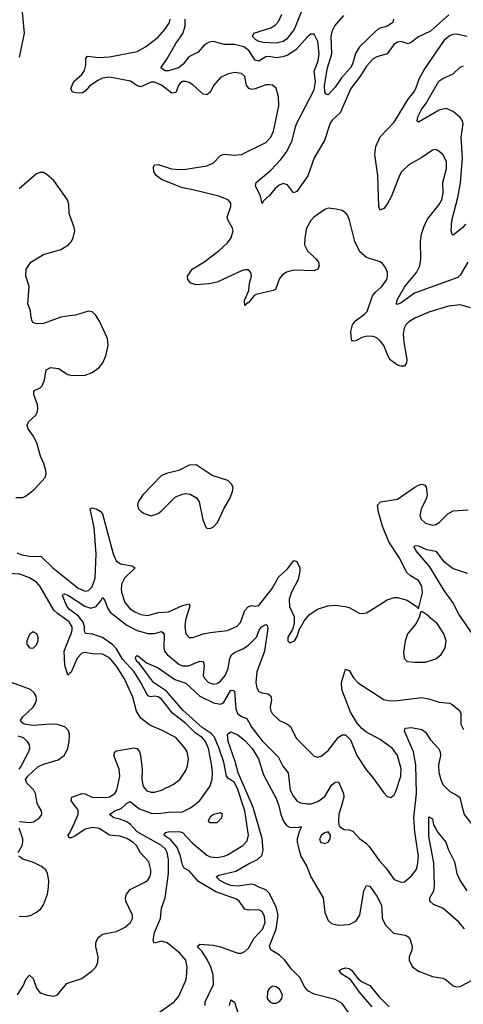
# Model space of a CAD drawing. Header units: inches. Extents: x 1550315 to 1685896, y 510706 to 640504.
# Tile 425 of 452: x 1679713 to 1682268, y 588856 to 594527. Entities that reach past the tile are written whole.
import ezdxf

# ---------------------------------------------------------------- set-up
doc = ezdxf.new("R2010")
doc.units = ezdxf.units.IN
doc.header["$MEASUREMENT"] = 0
for name, color, linetype in [('B6578', 7, 'Continuous'), ('B6579', 7, 'Continuous'), ('B6588', 7, 'Continuous'), ('B6589', 7, 'Continuous')]:
    doc.layers.add(name, color=color, linetype=linetype)

msp = doc.modelspace()

# ---------------------------------------------------------------- linework, layer by layer
at = {"layer": 'B6578', "color": 5}
for points, elevation in [([(1679711.4, 589908.6), (1679770, 589902.8), (1679793.1, 589906.9), (1679827.7, 589930), (1679839.8, 589950), (1679837.8, 589970), (1679820.2, 590000)], 420), ([(1679704.5, 589730), (1679726.5, 589770), (1679731.4, 589790), (1679730.6, 589810), (1679708.7, 589870)], 420), ([(1680000, 589815.7), (1679996.2, 589816.2), (1679992.8, 589830), (1680000, 589842.7)], 380), ([(1679710, 589363.5), (1679750, 589361.8), (1679779.6, 589370), (1679810, 589386), (1679833.6, 589406.4), (1679850.4, 589429.6), (1679873, 589490), (1679879.4, 589530), (1679879.8, 589570), (1679872.5, 589610), (1679863.1, 589630), (1679838.9, 589650), (1679792.3, 589672.3), (1679731.5, 589691.5), (1679706.8, 589710)], 420), ([(1679699.3, 588910), (1679734.2, 588965.8), (1679750, 589002.4), (1679770, 589024.2), (1679790, 589004.4), (1679809.6, 588949.6), (1679830, 588922.6), (1679871.1, 588908.9), (1679910, 588902.6), (1679930, 588910.4), (1679984.1, 588975.9), (1680000, 588981.2)], 380)]:
    msp.add_lwpolyline(points, dxfattribs=dict(at, elevation=elevation))
at = {"layer": 'B6579', "color": 5}
for points, elevation in [([(1679712, 594310), (1679740.8, 594450), (1679729.8, 594570)], 420), ([(1680000, 593403.9), (1679997.7, 593410), (1679996, 593464), (1679987.4, 593490), (1679910, 593599.7), (1679870, 593636), (1679850, 593646), (1679830, 593647.4), (1679810, 593639.3), (1679710, 593552.2)], 420), ([(1680000, 592820.7), (1679950, 592814), (1679850, 592777.5), (1679810, 592774.2), (1679790, 592782.6), (1679784.2, 592790), (1679778, 592810), (1679775.4, 592850), (1679760.5, 592890), (1679766.5, 592990), (1679747.8, 593050), (1679750, 593090.7), (1679776.2, 593130), (1679850, 593175.3), (1679950, 593202.6), (1679993.6, 593230), (1680000, 593237.2)], 420), ([(1679690, 591774.6), (1679730, 591775.8), (1679750, 591784.9), (1679797.9, 591822.1), (1679859.7, 591890), (1679865.1, 591910), (1679863.7, 591930), (1679852.6, 591970), (1679833.4, 592013.4), (1679810.5, 592090), (1679789.9, 592130), (1679761.5, 592170), (1679755, 592190), (1679763.1, 592210), (1679805.2, 592250), (1679814.6, 592270), (1679818.1, 592290), (1679815.2, 592310), (1679794, 592366), (1679794, 592390), (1679830, 592406.7), (1679841.7, 592418.3), (1679855.7, 592450), (1679865.1, 592510), (1679890, 592524), (1679936.9, 592516.9), (1679990, 592483.8), (1680000, 592480.9)], 420), ([(1679697, 591457), (1679725.2, 591445.2), (1679770, 591437.2), (1679835.9, 591435.9), (1679903.7, 591370), (1680000, 591293)], 380), ([(1680000, 591055), (1679998.1, 591058.1), (1679930, 591106.3), (1679910, 591126.6), (1679830, 591262.9), (1679810, 591287.8), (1679770, 591313.2), (1679713.2, 591333.2), (1679590, 591340.6)], 380), ([(1680000, 591130.6), (1679983.7, 591150), (1679958.4, 591210), (1679962.6, 591217.4), (1679970, 591220.4), (1679990, 591213.2), (1680000, 591206.6)], 360), ([(1680000, 590760.7), (1679990, 590751.8), (1679972.5, 590810), (1679969.3, 590889.3), (1680000, 590967.8)], 380), ([(1680000, 590411.1), (1679993.5, 590433.5), (1679973.5, 590453.5), (1679928.4, 590468.4), (1679889.9, 590469.9), (1679790, 590461.8), (1679738, 590470), (1679722, 590482), (1679718, 590490), (1679728, 590510), (1679790, 590567.3), (1679804.1, 590590), (1679808.9, 590610), (1679806.9, 590630), (1679796.2, 590650), (1679774, 590670), (1679666, 590710)], 420), ([(1679702.8, 590402.8), (1679732, 590392), (1679755.9, 590370), (1679766.8, 590350), (1679768.4, 590330), (1679763.4, 590310), (1679721.9, 590230), (1679708.4, 590210)], 440), ([(1679820.2, 590000), (1679812.7, 590012.7), (1679804.3, 590070), (1679794.9, 590090), (1679754.5, 590130), (1679745.6, 590150), (1679759.2, 590170), (1679817.1, 590222.9), (1679850, 590238.5), (1679935.2, 590264.8), (1679969.8, 590290), (1679989.8, 590330), (1679998.2, 590370), (1680000, 590404.2)], 420)]:
    msp.add_lwpolyline(points, dxfattribs=dict(at, elevation=elevation))
at = {"layer": 'B6579', "color": 5, "elevation": 420}
msp.add_lwpolyline([(1679790, 591001.6), (1679770, 590985.1), (1679754.3, 590950), (1679754.6, 590930), (1679768.7, 590910), (1679790, 590907.6), (1679810, 590926.7), (1679819.3, 590950), (1679819.2, 590970), (1679811, 590990)], close=True, dxfattribs=at)
at = {"layer": 'B6588', "color": 5}
for points, elevation in [([(1680000, 589842.7), (1680013.5, 589866.5), (1680049.2, 589950), (1680049.1, 589970), (1680043.2, 589983.2), (1680030.7, 590000)], 380), ([(1680510, 588804.6), (1680602.4, 588870), (1680630, 588902.4), (1680668.5, 588990), (1680673.3, 589010), (1680677.7, 589070), (1680669.8, 589110), (1680635.9, 589150), (1680561.7, 589210), (1680530, 589220.3), (1680490, 589208), (1680481.5, 589221.5), (1680489.9, 589270), (1680523.2, 589350), (1680528.7, 589410), (1680550.4, 589469.6), (1680569.5, 589610), (1680569.1, 589690), (1680562, 589730), (1680552.8, 589750), (1680530.4, 589770), (1680390, 589849), (1680350.9, 589890.9), (1680330, 589906.8), (1680290, 589922.7), (1680254.3, 589930), (1680231, 589950), (1680261.3, 589970), (1680296.6, 589983.4), (1680314.8, 590000)], 360), ([(1680380.5, 590000), (1680402.6, 589982.6), (1680470, 589957.3), (1680510, 589954.7), (1680570, 589962.5), (1680650, 589965), (1680693.7, 589986.3), (1680712, 590000)], 360), ([(1680780.7, 588850), (1680781.7, 588870), (1680828.7, 588970), (1680826.9, 589026.9), (1680814.5, 589070), (1680793.5, 589113.5), (1680761.3, 589161.3), (1680735.6, 589190), (1680750, 589203.1), (1680830, 589195.9), (1680870, 589186.7), (1680970, 589151.4), (1680990, 589151.6), (1681010, 589160.3), (1681030, 589178.7), (1681063.5, 589236.5), (1681114.3, 589290), (1681127.4, 589330), (1681122.7, 589362.7), (1681109.7, 589390), (1681090, 589401), (1681030, 589397.5), (1681010, 589403.8), (1680977.8, 589450), (1680961.7, 589461.7), (1680843.3, 589503.3), (1680743.3, 589563.3), (1680690, 589625), (1680660.7, 589640.7), (1680650, 589658.7), (1680639.5, 589710), (1680619.3, 589759.3), (1680583.3, 589803.3), (1680543.5, 589830), (1680553.7, 589846.3), (1680568.7, 589850), (1680630, 589851.7), (1680650, 589846.1), (1680706, 589786), (1680790, 589714.5), (1680810, 589704.6), (1680850, 589701), (1680890, 589708.9), (1680910, 589717.6), (1680998.3, 589770), (1681022.7, 589797.3), (1681031.6, 589830), (1681009.6, 589970), (1681000, 590000)], 340), ([(1681619.8, 588790), (1681570, 588861.6), (1681530, 588883.7), (1681410, 588914.1), (1681373, 588933), (1681355.2, 588955.2), (1681326.6, 589010), (1681279, 589059), (1681239.9, 589110), (1681210, 589138.3), (1681159.4, 589170), (1681152.8, 589192.8), (1681190.6, 589289.4), (1681201.2, 589370), (1681190, 589418.3), (1681150, 589495.7), (1681130, 589515.4), (1681090, 589529.9), (1681065.1, 589545.1), (1681048.4, 589548.4), (1680970, 589537.3), (1680930, 589540.9), (1680901.8, 589550), (1680866.6, 589570), (1680844.7, 589590), (1680860.8, 589599.2), (1680957.7, 589622.3), (1681030, 589665.4), (1681083.5, 589690), (1681107.4, 589712.6), (1681115.8, 589744.2), (1681110.2, 589810.2), (1681057.9, 589990), (1681053.6, 590000)], 320), ([(1681205.5, 590000), (1681216.4, 589950), (1681232.6, 589910), (1681250, 589886.7), (1681270, 589875.1), (1681323.7, 589876.3), (1681330, 589880.4), (1681335.1, 589875.1), (1681324.2, 589855.8), (1681311.7, 589810), (1681311.3, 589790), (1681320.3, 589750), (1681333.3, 589710), (1681366.9, 589650), (1681390.5, 589590), (1681461.8, 589470), (1681470, 589384.9), (1681490, 589338.5), (1681510, 589321.6), (1681550, 589311.3), (1681610, 589316.5), (1681650, 589335.8), (1681672.3, 589370), (1681694.6, 589510), (1681710, 589539.5), (1681730, 589535.6), (1681770, 589479), (1681794.3, 589430), (1681799.8, 589410), (1681801.8, 589350), (1681821.6, 589310), (1681866.7, 589266.7), (1681933.8, 589253.8), (1681950, 589245.3), (1681961.7, 589230), (1681974.7, 589190), (1681971.6, 589168.4), (1681956.5, 589130), (1681957.2, 589110), (1681973.6, 589073.6), (1682010, 589046.7), (1682090, 589016.5), (1682150, 589007.4), (1682170, 588997), (1682210, 588963.2), (1682230, 588956.9), (1682250, 588958.6), (1682322.4, 588997.6)], 320), ([(1681565.9, 590000), (1681551.7, 589951.7), (1681548.5, 589908.5), (1681550.5, 589890.5), (1681558, 589878), (1681582, 589862), (1681610, 589860.5), (1681632.7, 589852.7), (1681671.1, 589811.1), (1681710, 589782.6), (1681725.6, 589765.6), (1681783.9, 589684), (1681822.8, 589642.8), (1681870, 589575.8), (1681910, 589560.4), (1681930, 589561.6), (1681970, 589595.8), (1681996.1, 589630), (1682005.3, 589654.7), (1682011.1, 589708.9), (1681988.5, 589850), (1681983.9, 589930), (1681991.3, 590000)], 340), ([(1682260.1, 590000), (1682273.1, 589950), (1682316, 589896), (1682350, 589843.1), (1682370, 589828.9), (1682433.6, 589813.6), (1682484, 589770), (1682491.3, 589750), (1682484.5, 589715.5), (1682446, 589670), (1682450, 589662), (1682470, 589664), (1682508.7, 589690), (1682516, 589724), (1682540.5, 589779.5), (1682544.9, 589815.1), (1682542, 589930), (1682554.4, 590000)], 340), ([(1682274.7, 589290), (1682242.9, 589330), (1682150, 589409.1), (1682096.4, 589430), (1682075, 589450), (1682075.8, 589470), (1682099.5, 589510), (1682102.5, 589537.5), (1682099.1, 589670), (1682070, 589822), (1682070, 589936), (1682090, 589924.7), (1682097.6, 589890), (1682107.6, 589870), (1682123.6, 589843.6), (1682168.5, 589790), (1682180.9, 589750), (1682217.4, 589677.4), (1682232, 589610), (1682250, 589566.7), (1682287.9, 589510)], 320), ([(1680000, 588981.2), (1680070, 589004.4), (1680131.5, 589050), (1680151.2, 589070), (1680162.9, 589097.1), (1680163.9, 589130), (1680151, 589190), (1680151.1, 589210), (1680159.7, 589230), (1680170, 589244.4), (1680190, 589259.5), (1680270, 589276.1), (1680320.2, 589299.8), (1680352, 589328), (1680362.7, 589350), (1680363.1, 589370), (1680324.5, 589450), (1680322.4, 589470), (1680327.6, 589490), (1680350, 589517.3), (1680438.1, 589561.9), (1680450, 589570.2), (1680463.2, 589590), (1680469.1, 589610), (1680468.5, 589630), (1680456.2, 589676.2), (1680409, 589729), (1680384.7, 589770), (1680364.2, 589790), (1680330, 589810.4), (1680290, 589824.3), (1680230, 589830.6), (1680170, 589869.1), (1680134.6, 589874.6), (1680090, 589864.3), (1680030, 589823.6), (1680010, 589814.4), (1680000, 589815.7)], 380), ([(1681742.4, 588842.4), (1681670, 588926.4), (1681619.4, 588999.4), (1681567.8, 589030), (1681554, 589050), (1681570, 589061.1), (1681590, 589066.7), (1681610, 589062.3), (1681625.8, 589050), (1681662.9, 589002.9), (1681685.3, 588985.3), (1681730, 588963.8), (1681781, 588901), (1681841.7, 588841.7)], 280), ([(1680920.8, 588850), (1680930, 588882), (1680950, 588868), (1680975, 588790)], 320)]:
    msp.add_lwpolyline(points, dxfattribs=dict(at, elevation=elevation))
for points, elevation in [([(1680870, 589959), (1680832, 589950), (1680810, 589936), (1680798, 589910), (1680810, 589902.8), (1680850, 589904), (1680877.2, 589930), (1680882, 589950)], 360), ([(1681490, 589849), (1681470, 589843.7), (1681450.8, 589830), (1681440.4, 589810), (1681445.5, 589790), (1681470, 589783.1), (1681489, 589790), (1681500.9, 589810), (1681502.7, 589830)], 340), ([(1681170, 588960.9), (1681150, 588945.2), (1681140.5, 588930), (1681139.3, 588890), (1681153.4, 588870), (1681170, 588862.3), (1681190, 588863.2), (1681210, 588872.7), (1681223, 588890), (1681226.3, 588910), (1681210, 588942.9), (1681190, 588957.6)], 340)]:
    msp.add_lwpolyline(points, close=True, dxfattribs=dict(at, elevation=elevation))
at = {"layer": 'B6589', "color": 5}
for points, elevation in [([(1681333.5, 594570), (1681294.1, 594470), (1681250, 594413.9), (1681230, 594401.5), (1681190, 594391.9), (1681114.7, 594394.7), (1681090, 594400.6), (1681073.5, 594410), (1681054, 594430), (1681060.7, 594450), (1681159.7, 594480.3), (1681183.9, 594496.1), (1681202.8, 594517.2), (1681222.1, 594557.8)], 340), ([(1682310, 592866.9), (1682250, 592883.6), (1682183.3, 592876.7), (1682070, 592841.9), (1681990, 592808.1), (1681954, 592786), (1681937.8, 592770), (1681927.9, 592750), (1681922, 592718), (1681925, 592670), (1681942.6, 592570), (1681940.3, 592550), (1681928.8, 592531.2), (1681910, 592530.9), (1681890, 592537.1), (1681847.7, 592567.7), (1681832.8, 592592.8), (1681809.9, 592650), (1681790, 592678), (1681770, 592693.8), (1681750, 592702.1), (1681715, 592705), (1681683.8, 592696.2), (1681650, 592677.3), (1681630, 592674.5), (1681624.2, 592684.2), (1681619.8, 592730), (1681629.8, 592770), (1681647.3, 592792.7), (1681699.8, 592830), (1681714.2, 592845.8), (1681744.5, 592935.5), (1681762.4, 592957.6), (1681799.7, 592990), (1681827.4, 593030), (1681832.5, 593050), (1681830.8, 593070), (1681819.3, 593099.3), (1681803.3, 593123.3), (1681790, 593131.8), (1681710, 593157.7), (1681672.8, 593190), (1681644, 593250), (1681612.9, 593372.9), (1681600.4, 593400.4), (1681590, 593414.5), (1681570, 593427.8), (1681535.9, 593435.9), (1681490, 593440.4), (1681470, 593434), (1681406.9, 593390), (1681390, 593369.8), (1681365.5, 593325.5), (1681354.6, 593270), (1681353.5, 593230), (1681370, 593195.6), (1681419.5, 593150), (1681433.7, 593130), (1681437.6, 593110), (1681430.2, 593089.8), (1681410, 593079.7), (1681290, 593084.5), (1681250, 593071.8), (1681225.4, 593054.6), (1681210, 593036.4), (1681186.7, 592973.3), (1681173.8, 592966.2), (1681075.6, 592944.4), (1681062.6, 592937.4), (1681030, 592896.9), (1681023.7, 592896.3), (1681010, 592881.2), (1681007.3, 592910), (1681033.5, 592966.5), (1681036.8, 593010), (1681047.2, 593050), (1681044, 593070), (1681030, 593086.3), (1681010, 593086.9), (1680990, 593080.4), (1680850, 593015.2), (1680805.2, 593005.2), (1680730, 593000.4), (1680699, 593010), (1680681.2, 593030), (1680679, 593050), (1680706.6, 593090), (1680774.5, 593130), (1680862.6, 593197.4), (1680910, 593240.8), (1680930.7, 593270), (1680941.6, 593310), (1680937.4, 593330), (1680914.5, 593370), (1680908.4, 593390), (1680928.4, 593450), (1680928.3, 593470), (1680913, 593490), (1680860.7, 593510), (1680710, 593547.5), (1680650, 593558.1), (1680530, 593606.7), (1680499.3, 593630), (1680485.8, 593650), (1680483.3, 593676.7), (1680490, 593690.4), (1680510, 593693.1), (1680587.5, 593667.5), (1680636.2, 593663.8), (1680670, 593665.3), (1680790, 593684.8), (1680830, 593702.4), (1680870, 593744.2), (1680890, 593752.9), (1680950, 593746.9), (1680990, 593750.3), (1681130, 593820.2), (1681158.8, 593850), (1681175.3, 593884.7), (1681206.3, 594030), (1681203, 594083), (1681190, 594132), (1681170, 594149.6), (1681150, 594152.3), (1681130, 594150.8), (1681070, 594128.2), (1681050, 594124.8), (1681032.3, 594130), (1681020.3, 594150), (1681010, 594199.6), (1680990, 594216), (1680950, 594223.5), (1680910, 594213), (1680870, 594193), (1680831.7, 594150), (1680810.9, 594109.1), (1680790, 594094), (1680770, 594098.5), (1680710, 594151.7), (1680690, 594164.8), (1680670, 594170.8), (1680650, 594169.8), (1680638.1, 594161.9), (1680628.7, 594151.3), (1680612.5, 594107.5), (1680590, 594103.7), (1680530, 594148.8), (1680490, 594166.3), (1680470, 594166.2), (1680410, 594140.2), (1680390, 594146.3), (1680352, 594172), (1680230, 594195.6), (1680190, 594189.9), (1680162.7, 594177.3), (1680115.5, 594144.5), (1680090, 594114.7), (1680074.2, 594105.8), (1680050, 594103.2), (1680016, 594110), (1680007.8, 594130), (1680025.4, 594170), (1680069.9, 594210.1), (1680086.3, 594233.7), (1680094.5, 594265.5), (1680094.2, 594305.8), (1680104.1, 594315.9), (1680168.9, 594308.9), (1680230, 594312.1), (1680390, 594343.1), (1680437.4, 594370), (1680510, 594426), (1680548.5, 594470), (1680575, 594510), (1680580.2, 594530)], 380), ([(1682184.5, 594555.5), (1682078.6, 594461.4), (1682010, 594427.7), (1681970, 594396.8), (1681950, 594386.9), (1681910, 594400.3), (1681890, 594397.7), (1681870, 594385.7), (1681830.1, 594329.9), (1681770, 594312), (1681750, 594301.5), (1681710, 594258.9), (1681676.5, 594203.5), (1681620.9, 594130), (1681558.4, 593990), (1681515.2, 593950), (1681501.7, 593930), (1681468.4, 593831.6), (1681409.1, 593730.9), (1681373.3, 593626.7), (1681310, 593538), (1681290, 593529.5), (1681256.1, 593576.1), (1681230, 593583.8), (1681206.9, 593573.1), (1681184.6, 593555.4), (1681150, 593513), (1681116.8, 593483.2), (1681110, 593468), (1681100.5, 593510), (1681071.6, 593570), (1681075.6, 593590), (1681159.3, 593660.7), (1681217.6, 593722.4), (1681252.1, 593767.9), (1681283.1, 593830), (1681301.4, 593910), (1681309.9, 593930), (1681410, 594123.1), (1681416.4, 594170), (1681409.8, 594230), (1681432.3, 594290), (1681437.4, 594330), (1681430, 594402), (1681410, 594443.6), (1681390, 594443.5), (1681370, 594428.5), (1681305.8, 594354.2), (1681256.9, 594323.1), (1681228, 594312), (1681190, 594307.7), (1681150, 594314.2), (1681130, 594312.4), (1681090, 594288.5), (1681070, 594294.4), (1681032.5, 594350), (1681003.5, 594370), (1680950, 594383), (1680890, 594384.7), (1680830, 594401.3), (1680803.7, 594396.3), (1680777.9, 594382.1), (1680740.1, 594339.9), (1680686.8, 594313.1), (1680655.3, 594270), (1680627.4, 594250), (1680570, 594232.1), (1680550, 594233), (1680525.1, 594250), (1680561.1, 594299), (1680611.4, 594390), (1680652, 594448.1), (1680665.4, 594490), (1680665.4, 594530)], 360), ([(1681865.6, 594530), (1681861.6, 594510), (1681831.8, 594490), (1681790, 594478), (1681772.3, 594467.7), (1681669.8, 594370.2), (1681647.5, 594332.5), (1681629.7, 594270), (1681619, 594250), (1681567.5, 594192.5), (1681530, 594138), (1681490, 594093.7), (1681478.2, 594098.2), (1681470, 594109.6), (1681468.3, 594148.3), (1681486, 594250), (1681510.6, 594330), (1681507.4, 594432.6), (1681515.5, 594464.5), (1681528.6, 594491.4), (1681580.2, 594550)], 340), ([(1682295, 593130), (1682250, 593054.7), (1682237.2, 593042.8), (1681988, 592952), (1681910, 592896.5), (1681890, 592886.5), (1681879.5, 592890), (1681884.6, 592895.4), (1681885.8, 592910), (1681931.8, 592990), (1681998.9, 593070), (1682017.8, 593110), (1682022.9, 593150), (1682021.1, 593250), (1682028.4, 593291.6), (1682042.6, 593337.4), (1682061.7, 593378.3), (1682130, 593462.3), (1682144.4, 593490), (1682153.2, 593530), (1682151.3, 593590), (1682172.5, 593670), (1682171.3, 593710), (1682150, 593749.7), (1682130, 593768), (1682110, 593778.4), (1682090, 593775.6), (1682030, 593732.6), (1681954, 593690), (1681911.7, 593650), (1681900.2, 593630), (1681854, 593510), (1681830, 593464.2), (1681810, 593439.6), (1681790, 593429.4), (1681781.7, 593450), (1681775.5, 593630), (1681759, 593750), (1681764.4, 593795.6), (1681790, 593851.3), (1681870, 593936.9), (1681951, 594069), (1681983.5, 594110), (1681995.2, 594130), (1682016.5, 594190), (1682042.2, 594237.8), (1682164.8, 594415.2), (1682186.6, 594433.4), (1682210, 594443.9), (1682230, 594444.9), (1682290, 594431.5)], 360), ([(1682280.2, 593350), (1682265.7, 593330), (1682230, 593300.5), (1682210, 593286.6), (1682204, 593290), (1682197.6, 593310), (1682203, 593370), (1682237.3, 593502.7), (1682252.1, 593587.9), (1682263.4, 593730), (1682256.1, 593850), (1682267.4, 593927.4), (1682264.7, 593944.7), (1682250, 593963.5), (1682210, 593998.4), (1682170, 594015.5), (1682130, 594005.2), (1682010, 593937), (1682003.1, 593943.1), (1682006.3, 593966.3), (1682027.4, 594010), (1682053.8, 594046.2), (1682128.1, 594171.9), (1682151.2, 594188.8), (1682210, 594214.6), (1682250, 594253.2), (1682270, 594261.5)], 340), ([(1680000, 593237.2), (1680011.5, 593250), (1680021.6, 593270), (1680029.6, 593310), (1680027.3, 593330), (1680000, 593403.9)], 420), ([(1680000, 592480.9), (1680010, 592478), (1680090, 592480.4), (1680130, 592494.4), (1680170, 592523.8), (1680191.6, 592550), (1680209.6, 592590), (1680221.6, 592650), (1680218.4, 592690), (1680173, 592790), (1680150, 592826.6), (1680130, 592844.5), (1680110, 592847.6), (1680034.6, 592825.4), (1680000, 592820.7)], 420), ([(1680000, 591293), (1680050, 591253), (1680090, 591235.3), (1680110, 591240.1), (1680130, 591261), (1680148.4, 591310), (1680154.1, 591450), (1680141.8, 591601.8), (1680118, 591710), (1680130, 591714.7), (1680153, 591710), (1680176.6, 591696.6), (1680190, 591680.5), (1680250.5, 591450), (1680269.1, 591410), (1680293.7, 591393.7), (1680361.3, 591381.3), (1680378, 591370), (1680317.3, 591310), (1680301, 591279), (1680296.9, 591250), (1680299.6, 591230), (1680318.2, 591170), (1680350, 591133.7), (1680375.7, 591115.7), (1680410, 591100.8), (1680450, 591095), (1680510, 591113.3), (1680570, 591116.7), (1680650, 591153.8), (1680690, 591162.4), (1680693, 591150), (1680668, 591070), (1680664.8, 591030), (1680670.2, 590990.2), (1680690, 590969), (1680710, 590969.2), (1680770, 590989.4), (1680810, 590997.1), (1680910, 591008.6), (1680966.3, 591033.7), (1680985, 591055), (1681010, 591124.8), (1681030, 591146.4), (1681050, 591152.2), (1681070, 591149.4), (1681090, 591153.1), (1681166.6, 591250), (1681204.5, 591315.5), (1681255.1, 591364.9), (1681291.8, 591411.8), (1681310, 591406.4), (1681325.8, 591370), (1681327.3, 591350), (1681317.4, 591302.6), (1681278.2, 591230), (1681266, 591190), (1681267.1, 591147.1), (1681294, 591090), (1681294.8, 591070), (1681294.8, 591050), (1681284.4, 591015.6), (1681258, 590970), (1681257.3, 590950), (1681270, 590937.3), (1681296, 590950), (1681310, 590971.3), (1681324.1, 591015.9), (1681354, 591066), (1681380.7, 591099.3), (1681427.7, 591132.3), (1681488.1, 591151.9), (1681530, 591155.3), (1681587.1, 591147.1), (1681610, 591141.6), (1681668.8, 591108.8), (1681690, 591106), (1681710, 591110.5), (1681730, 591121.6), (1681830, 591186), (1681870, 591199.3), (1681890, 591199.1), (1681944.5, 591184.5), (1682003.6, 591143.6), (1682010, 591134), (1682034.2, 591225.8), (1682030, 591264), (1682010, 591297.6), (1681963.5, 591323.5), (1681942.7, 591342.7), (1681898.2, 591430), (1681840.3, 591520.3), (1681803.2, 591610), (1681778.9, 591690), (1681774, 591730), (1681792, 591750), (1681890, 591764.5), (1681990, 591835), (1682010, 591846.7), (1682030, 591851.6), (1682045.8, 591845.8), (1682054.1, 591834.1), (1682060.2, 591790), (1682055, 591764.9), (1682025, 591710), (1682018.4, 591670), (1682026, 591650), (1682050, 591627.7), (1682090, 591615.4), (1682110, 591618.8), (1682130, 591630.2), (1682179.9, 591680.1), (1682210, 591698.5), (1682296.2, 591703.8)], 380), ([(1682330, 590977.6), (1682242.4, 591102.4), (1682207.4, 591170), (1682158.7, 591238.7), (1682075.3, 591375.3), (1681994.8, 591470), (1681986, 591490), (1681990, 591498.7), (1682010, 591497.1), (1682055.7, 591475.7), (1682110, 591466.7), (1682153.2, 591410), (1682210, 591366.1), (1682290, 591338.6)], 360), ([(1680000, 591206.6), (1680088.2, 591148.2), (1680122.3, 591137.7), (1680152.7, 591147.3), (1680180.8, 591179.2), (1680190, 591198.4), (1680202.4, 591182.4), (1680218.7, 591138.7), (1680234.8, 591114.8), (1680330, 591040.1), (1680390, 591009), (1680450, 590991.7), (1680488.7, 590991.3), (1680530, 591002.6), (1680538.1, 590998.1), (1680545.2, 590985.2), (1680543.1, 590910), (1680547.7, 590890), (1680561.6, 590870), (1680630, 590814.4), (1680650, 590804.8), (1680685.7, 590805.7), (1680750, 590831.5), (1680770.1, 590830.1), (1680774.6, 590810), (1680770.1, 590750.1), (1680775.9, 590735.9), (1680800.3, 590710), (1680830, 590699.7), (1680850, 590704), (1680870, 590717.6), (1680896.6, 590750), (1680913.2, 590790), (1680923.8, 590850), (1680935.2, 590870), (1680950, 590882), (1680997.5, 590902.5), (1681030, 590923.7), (1681077.5, 590970), (1681092.7, 591010), (1681105.8, 591030), (1681130, 591043.5), (1681138.9, 591038.9), (1681143, 591023), (1681122.5, 590890), (1681079.8, 590770), (1681072.9, 590710), (1681078.6, 590678.6), (1681090, 590657.6), (1681106.8, 590650), (1681143.5, 590643.5), (1681160.2, 590630), (1681163.2, 590610), (1681155.2, 590570), (1681156.9, 590550), (1681166.9, 590530), (1681210, 590491.3), (1681252, 590472), (1681270, 590458.3), (1681307.5, 590387.5), (1681410, 590285.3), (1681430, 590280.3), (1681450, 590285.7), (1681490, 590318.7), (1681550, 590394.4), (1681570, 590408), (1681590, 590407.7), (1681618.5, 590378.5), (1681655.3, 590290), (1681710, 590204.4), (1681744.6, 590164.6), (1681810, 590074.9), (1681830, 590053.4), (1681850, 590046.8), (1681870, 590062.8), (1681878.9, 590081.1), (1681908.2, 590170), (1681910, 590213.2), (1681890, 590289.6), (1681860.4, 590330), (1681790, 590382), (1681706.3, 590426.3), (1681683.9, 590443.9), (1681656, 590476), (1681618.7, 590538.7), (1681568.9, 590670), (1681566.2, 590710), (1681590, 590786.8), (1681610, 590779.1), (1681636.3, 590736.3), (1681665, 590705), (1681810.8, 590610.8), (1681844.4, 590604.4), (1681890, 590605.7), (1682030, 590623.2), (1682070, 590616.3), (1682130, 590595.8), (1682190, 590590.3), (1682203.4, 590583.4), (1682244.9, 590550), (1682253.8, 590533.8), (1682254.9, 590470), (1682270, 590439.1)], 360), ([(1680712, 590000), (1680750.8, 590029.2), (1680807.9, 590110), (1680822.1, 590150), (1680824, 590190), (1680819.3, 590230), (1680799.7, 590330), (1680783.4, 590370), (1680765.6, 590390), (1680721.6, 590421.5), (1680670, 590473.7), (1680592.5, 590532.5), (1680530, 590613), (1680510, 590626.3), (1680490, 590629.9), (1680467.5, 590627.6), (1680450, 590632.8), (1680411, 590710), (1680372.8, 590770), (1680304.2, 590844.2), (1680270, 590903.1), (1680250, 590925.6), (1680190, 590968.6), (1680131.3, 590988.7), (1680091.6, 590991.6), (1680086.3, 591006.3), (1680086.8, 591030), (1680077.9, 591057.9), (1680051.6, 591091.6), (1680000.5, 591130), (1680000, 591130.6)], 360), ([(1680000, 590967.8), (1680008.7, 590990), (1680015.1, 591010), (1680015.4, 591030), (1680000, 591055)], 380), ([(1680030.7, 590000), (1680008.5, 590030), (1680013.5, 590050), (1680070.1, 590070.1), (1680090, 590068.8), (1680130.7, 590050), (1680210, 590047.2), (1680230, 590050.1), (1680260.6, 590070), (1680272.4, 590090), (1680288.7, 590170), (1680285.9, 590210), (1680254.8, 590290), (1680260.5, 590310), (1680270, 590315), (1680370, 590332.6), (1680390, 590328.7), (1680403.2, 590310), (1680409.4, 590289.4), (1680419, 590210), (1680416.6, 590150), (1680424.6, 590110), (1680445.4, 590085.4), (1680470, 590077.4), (1680490, 590077.7), (1680530, 590089.3), (1680597.5, 590122.6), (1680634.7, 590150), (1680670, 590202), (1680679.3, 590230), (1680684.8, 590270), (1680677.8, 590310), (1680666.8, 590330), (1680611.9, 590391.9), (1680530, 590434.6), (1680462.9, 590462.9), (1680410, 590504.4), (1680385.3, 590545.3), (1680364.8, 590624.8), (1680317.4, 590730), (1680270, 590804.4), (1680230, 590852.2), (1680190, 590871.8), (1680130, 590875), (1680090, 590882.7), (1680070, 590879.1), (1680043.3, 590850), (1680010, 590769.7), (1680000, 590760.7)], 380), ([(1681000, 590000), (1680970, 590093.7), (1680950, 590133.8), (1680916.5, 590156.5), (1680904.8, 590170), (1680888, 590250), (1680862.5, 590330), (1680834.6, 590394.6), (1680816.2, 590416.2), (1680764.7, 590450), (1680652.5, 590550), (1680559.1, 590659), (1680484.3, 590710), (1680400.8, 590820.8), (1680387, 590830), (1680379.1, 590850), (1680382.2, 590857.8), (1680390, 590864.9), (1680399.9, 590859.9), (1680443.5, 590823.5), (1680510, 590793.7), (1680607, 590727), (1680670, 590705.1), (1680750.1, 590630), (1680830, 590591.5), (1680870, 590584.1), (1680887.1, 590592.9), (1680930, 590665.2), (1680944.1, 590664.1), (1680950, 590658.8), (1680958.1, 590558.1), (1680967.8, 590530), (1680990, 590513.5), (1681021.3, 590501.3), (1681049.5, 590450), (1681110, 590373.1), (1681201.3, 590281.3), (1681228.2, 590228.2), (1681258.9, 590190), (1681271.6, 590090), (1681290, 590053.1), (1681310, 590027.6), (1681330, 590016.5), (1681371.3, 590011.3), (1681391.6, 590011.6), (1681430, 590024.6), (1681470, 590052.5), (1681510, 590117.3), (1681530, 590135.6), (1681550, 590136.5), (1681578.5, 590070), (1681580.7, 590050), (1681565.9, 590000)], 340), ([(1681053.6, 590000), (1680971.7, 590190), (1680954.6, 590254.6), (1680914, 590370), (1680910, 590411.3), (1680930, 590424.9), (1680970, 590408.9), (1681010, 590374.8), (1681051.1, 590330), (1681088.2, 590270), (1681117.7, 590177.7), (1681190, 590041.3), (1681204.5, 590004.5), (1681205.5, 590000)], 320), ([(1681991.3, 590000), (1681998.6, 590070), (1681994.7, 590234.7), (1681980.9, 590310), (1681929.7, 590430), (1681934.2, 590445.8), (1681969.8, 590450.2), (1682030, 590439.3), (1682050, 590422.7), (1682079.5, 590379.5), (1682126.3, 590330), (1682135.7, 590310), (1682136.1, 590290), (1682126, 590234), (1682127.9, 590192.1), (1682138.1, 590150), (1682150, 590122.7), (1682190, 590080.9), (1682237.3, 590057.3), (1682247.7, 590047.7), (1682260.1, 590000)], 340), ([(1680000, 590404.2), (1680000.3, 590410), (1680000, 590411.1)], 420), ([(1680314.8, 590000), (1680330, 590013.9), (1680350, 590024.1), (1680380.5, 590000)], 360)]:
    msp.add_lwpolyline(points, dxfattribs=dict(at, elevation=elevation))
for points, elevation in [([(1680730, 591962.6), (1680690, 591960.4), (1680630.2, 591929.8), (1680564, 591916), (1680530, 591900.7), (1680421.9, 591790), (1680395.9, 591750), (1680391.8, 591730), (1680397.8, 591710), (1680410, 591695.8), (1680430, 591682), (1680470, 591669.1), (1680510, 591683.2), (1680530, 591698.2), (1680610, 591778.5), (1680650, 591794.4), (1680670, 591797.3), (1680694.1, 591794.1), (1680732.1, 591772.1), (1680746.3, 591750), (1680767.2, 591647.2), (1680784.9, 591604.9), (1680790, 591598), (1680810, 591596), (1680830, 591606.8), (1680852.7, 591630), (1680889.5, 591710), (1680923.6, 591770), (1680939.6, 591810), (1680941.6, 591830), (1680935.6, 591850), (1680912.7, 591872.7), (1680822.4, 591902.4)], 420), ([(1682030, 591118), (1682023.6, 591116.4), (1682014.4, 591085.6), (1681996, 591050), (1681947.7, 590990), (1681932.7, 590947.3), (1681923.4, 590883.4), (1681926.8, 590850), (1681944.7, 590830), (1681990, 590825.7), (1682050, 590827), (1682110, 590844.9), (1682140.7, 590870), (1682164.2, 590910), (1682169.6, 590950), (1682156.2, 590990), (1682118, 591050), (1682079.6, 591079.6), (1682070, 591092)], 380)]:
    msp.add_lwpolyline(points, close=True, dxfattribs=dict(at, elevation=elevation))

doc.saveas('drawing.dxf')
